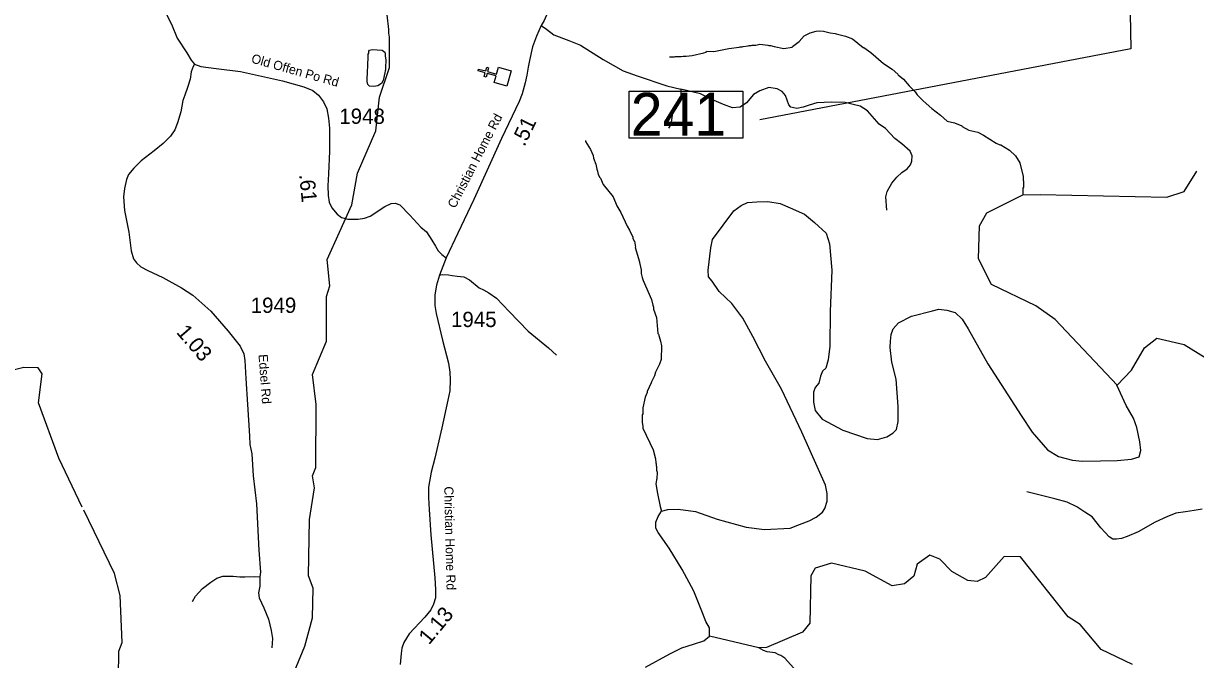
# Model space of a CAD drawing. Extents: x 1248224 to 1454986, y 825081 to 985870.
# Drawn here: x 1389518 to 1399090, y 928641 to 933834 of the extents above; entities that cross this region are included whole.
import ezdxf

# ---------------------------------------------------------------- set-up
doc = ezdxf.new("R2010")
doc.units = 0
for name, color, linetype in [('Exist Cultural Church CELL', 7, 'Continuous'), ('Exist Hydrographic Creek Single Shore', 7, 'Continuous'), ('Exist Hydrographic Misc Water Feature', 7, 'Continuous'), ('Exist Hydrographic River Shore', 7, 'Continuous'), ('Exist Road Non-System Type 51', 7, 'Continuous'), ('Exist Road Secondary Mileage Hundredths English Label', 7, 'Continuous'), ('Exist Road Secondary Structure Standard Bridge Number Label', 7, 'Continuous'), ('Exist Road Secondary Type 41 Attributed', 7, 'Continuous'), ('Exist Road Secondary Type 51 Attributed', 7, 'Continuous'), ('Exist Road Secondary Type 51 Label', 7, 'Continuous'), ('Exist Road Secondary Type 51 Number Label', 7, 'Continuous')]:
    doc.layers.add(name, color=color, linetype=linetype)

msp = doc.modelspace()

# ---------------------------------------------------------------- linework, layer by layer
at = {"layer": 'Exist Cultural Church CELL'}
msp.add_lwpolyline([(1393362, 933350.5), (1393377.2, 933405.4), (1393303.8, 933425.8), (1393295.2, 933395), (1393279.8, 933399.2), (1393288.4, 933430.1), (1393230.5, 933446.2), (1393234.8, 933461.6), (1393292.7, 933445.5), (1393301.3, 933476.3), (1393316.7, 933472.1), (1393308.1, 933441.2), (1393381.5, 933420.8), (1393397, 933476.4), (1393499.6, 933447.9), (1393464.6, 933322)], close=True, dxfattribs=at)
at = {"layer": 'Exist Hydrographic Creek Single Shore'}
msp.add_lwpolyline([(1390778.6, 927746.4), (1390655.5, 927890), (1390527.6, 928135.4), (1390429.6, 928236), (1390408.6, 928413.7), (1390293.5, 928498.1), (1390297.5, 928708.2), (1390324.6, 928779.8), (1390307.6, 929164.3), (1390260.5, 929342.5), (1390010, 929860.9)], dxfattribs=at)
at = {"layer": 'Exist Hydrographic Misc Water Feature'}
for points in [[(1392485.6, 933903.3), (1392498.7, 933782.9), (1392498, 933754.9), (1392505.2, 933722.7), (1392506.8, 933719.5)], [(1391693.6, 928453.5), (1391816.6, 928749.8), (1391879.6, 928981.6), (1391884.6, 929224.4), (1391844.6, 929323.7), (1391854.6, 929783.1), (1391893.5, 930041.7), (1391878.6, 930140.4), (1391904.6, 930208.9), (1391907.6, 930724.3), (1391878.6, 930967.8), (1391992.6, 931241.3), (1391992.6, 931605.6), (1392018.6, 931690.5), (1391998.5, 931907.6), (1392199.6, 932353.4), (1392246.5, 932611.7), (1392395.6, 932956.7), (1392426.6, 933231.9), (1392506.5, 933473.3), (1392506.8, 933719.5)], [(1394793.7, 933561.6), (1394833.7, 933560.6), (1394841.8, 933564.4), (1394889.8, 933563.3), (1394905.8, 933566.9), (1394929.7, 933566.3), (1394977.9, 933573), (1395074.5, 933594.7), (1395092.7, 933600.2), (1395094.8, 933606.1), (1395154.8, 933604.6), (1395279.4, 933629.5), (1395363.6, 933639.5), (1395371.7, 933643.2), (1395387.7, 933642.8), (1395395.8, 933646.6), (1395435.9, 933649.6), (1395443.9, 933653.4), (1395459.9, 933653), (1395468, 933656.8), (1395500, 933656.1), (1395532.2, 933663.2), (1395596.1, 933657.6), (1395604, 933653.4), (1395620, 933653.1), (1395647.7, 933644.4), (1395727.4, 933630.3), (1395795.7, 933640.7), (1395798.1, 933645.6), (1395851.7, 933685.8), (1395893.9, 933732.2), (1395942.5, 933757.1), (1395990.9, 933771.8), (1396014.9, 933773.3), (1396052.8, 933770.3), (1396106.5, 933756.9), (1396146.4, 933751.9), (1396154.3, 933747.7), (1396229.9, 933729.9), (1396289.4, 933708.4), (1396375.7, 933638.2), (1396381.7, 933638), (1396436.8, 933596.7), (1396540.6, 933508), (1396611.5, 933460.2), (1396658.4, 933419.1), (1396661.2, 933413.6), (1396705.5, 933377.9), (1396751.8, 933324.8), (1396801.1, 933275.5), (1396816.4, 933251.2), (1396865.2, 933201.9), (1396935.8, 933138.2), (1397006.4, 933084.4), (1397061.3, 933037), (1397121, 933023.5), (1397180.4, 932998.1), (1397184.9, 932992.4), (1397239.6, 932962.6), (1397311.1, 932946.8), (1397358.6, 932921.6), (1397461, 932855), (1397492.7, 932842.2), (1397500.7, 932842), (1397571.6, 932800.3), (1397619.2, 932752.2), (1397654.3, 932695.3), (1397682.5, 932585.5), (1397681.8, 932553.5), (1397685.5, 932545.4), (1397684.3, 932497.4), (1397680.2, 932489.5), (1397678.9, 932434.3)], [(1392474.9, 933471.7), (1392474.8, 933455.4), (1392470.6, 933447.5), (1392470.3, 933431.5), (1392456.7, 933367.9), (1392442.1, 933344.3), (1392411.6, 933325), (1392379.4, 933317.8), (1392343.5, 933322.6), (1392335.7, 933328.9), (1392329.9, 933335.1), (1392324.5, 933359.1), (1392326.8, 933455.1), (1392331.1, 933471), (1392333.9, 933583), (1392338.1, 933590.9), (1392338.4, 933606.9), (1392344.7, 933614.7), (1392366.8, 933620.2), (1392446.7, 933616.2), (1392468.3, 933599.6), (1392472, 933587.5), (1392471.5, 933567.6), (1392476.7, 933535.4), (1392474.9, 933471.7)], [(1394107.1, 932878.6), (1394108.9, 932870.6), (1394147.4, 932805.6), (1394170.1, 932757), (1394173.6, 932732.9), (1394192.4, 932684.5), (1394199.5, 932644.3), (1394207, 932628.1), (1394212.4, 932599.9), (1394223.8, 932575.6), (1394229.7, 932571.5), (1394252.5, 932518.9), (1394334.7, 932418.3), (1394364.2, 932344.1), (1394396.9, 932291.3), (1394448.2, 932178), (1394467.5, 932145.5), (1394494.1, 932088.9), (1394493.9, 932080.9), (1394505.3, 932056.6), (1394509.3, 932056.5), (1394516.2, 932008.3), (1394514.6, 932003.7), (1394549.3, 931887.5), (1394548.4, 931880.9), (1394563.7, 931823.1), (1394562.9, 931791.1), (1394570.1, 931758.9), (1394577.6, 931734.7), (1394645.9, 931581), (1394656.7, 931532.7), (1394664.3, 931516.6), (1394663.9, 931500.6), (1394686.3, 931432), (1394699.2, 931303.6), (1394703.7, 931296.8), (1394719.2, 931238.8)], [(1389998.4, 929884.8), (1389805.5, 930284), (1389639.5, 930737), (1389669.5, 930972.9), (1389636.5, 931022.8), (1389520.5, 931025), (1389277.5, 930964.3), (1389152.5, 930973.4), (1389045.5, 931060.9), (1388998.5, 931186.6), (1388999.3, 931226.2)], [(1394719.2, 931238.8), (1394728.7, 931202.9), (1394726, 931091), (1394713.1, 931051.3), (1394679.6, 930988.1), (1394670.8, 930956.3), (1394645.6, 930908.9), (1394645.4, 930900.9), (1394611.7, 930829.7), (1394611.5, 930821.7), (1394594.6, 930782.2), (1394576.4, 930694.6), (1394575.3, 930646.6), (1394571.1, 930638.7), (1394569.6, 930576.8), (1394576.9, 930546.6), (1394576.5, 930530.6), (1394660.2, 930352.5), (1394678.5, 930280), (1394681.7, 930247.9), (1394685.5, 930239.8), (1394685.1, 930223.8), (1394688.9, 930215.7), (1394688.2, 930185.8), (1394691.9, 930171.6), (1394690.5, 930115.6), (1394686.4, 930107.7), (1394681.5, 930075.9), (1394695.6, 929995.6), (1394717.1, 929891), (1394727.5, 929852.5)], [(1398448.7, 930881.6), (1398567.8, 931003.9), (1398671.7, 931185.6), (1398772.7, 931265.7), (1398996.8, 931211.9), (1399169.8, 931106.8)], [(1398575.8, 928600.6), (1398319.8, 928723.9), (1398148.8, 928927.7), (1398050.7, 928988.8), (1397660.7, 929479.2), (1397526.7, 929481.8), (1397373.8, 929311), (1397305.8, 929279.4), (1397230.7, 929287.5), (1397098.8, 929359.2), (1397000.8, 929459.6), (1396918.8, 929494.1), (1396816.7, 929420.6), (1396789.8, 929322.7), (1396713.7, 929258.6), (1396612.7, 929244.2), (1396390.7, 929363.6), (1396116.7, 929428.1), (1395982.7, 929388.2), (1395947.7, 929323.2), (1395939.7, 928939.3), (1395879.8, 928865), (1395584.7, 928739.5), (1395523.4, 928737.1), (1395119.7, 928831.8)], [(1395831.7, 928545.6), (1395735.3, 928651.5), (1395703.8, 928674.2), (1395687.9, 928678.6), (1395656.4, 928695.3), (1395592.6, 928705), (1395560.8, 928713.8), (1395523.4, 928737.1)]]:
    msp.add_lwpolyline(points, dxfattribs=at)
at = {"layer": 'Exist Hydrographic River Shore'}
for points in [[(1398448.7, 930881.6), (1397942.8, 931417), (1397786.7, 931528.5), (1397422.8, 931703.3), (1397318.7, 931912.1), (1397324.8, 932181.2), (1397384.7, 932288.4), (1397678.9, 932434.3), (1397821.7, 932437.1), (1398855.8, 932416.3), (1398997.8, 932462.8), (1399101.7, 932628.1)], [(1395119.7, 928831.8), (1395119.9, 928900.6), (1395090, 928950.5), (1395063.4, 929023.7), (1394993.5, 929200.2), (1394897.1, 929376.6), (1394790.7, 929549.6), (1394700.9, 929679.4), (1394680.9, 929712.7), (1394680.9, 929762.6), (1394700.9, 929809.2), (1394727.5, 929852.5), (1394780.7, 929865.8), (1394863.8, 929869.2), (1395006.9, 929849.2), (1395183.1, 929785.9), (1395419.3, 929722.7), (1395568.9, 929702.7), (1395778.5, 929712.7), (1395855, 929742.7), (1395934.8, 929772.6), (1395990.4, 929804.4), (1396043.6, 929844.4), (1396063.6, 929874.3), (1396080.2, 929934.2), (1396080.2, 929997.5), (1396066.9, 930064), (1395874, 930496.7), (1395707.7, 930849.5), (1395578.2, 931077.5), (1395475.1, 931277.2), (1395391.9, 931427), (1395302.1, 931546.8), (1395199, 931646.6), (1395142.5, 931729.8), (1395112.5, 931766.5), (1395109.2, 931819.7), (1395132.5, 932002.8), (1395145.8, 932069.3), (1395231.8, 932187.6), (1395318.3, 932304.1), (1395378.2, 932347.4), (1395431.4, 932370.7), (1395507.9, 932377.3), (1395597.7, 932380.7), (1395697.5, 932364), (1395780.6, 932327.4), (1395897, 932277.5), (1395976.9, 932207.6), (1396073.3, 932121.1), (1396099.9, 932034.5), (1396119.6, 931819.5), (1396106.3, 931483.3), (1396102.9, 931200.4), (1396089.6, 931087.3), (1396069.7, 931020.7), (1396043.1, 930994.1), (1396026.4, 930954.1), (1396013.1, 930897.5), (1395983.2, 930860.9), (1395969.9, 930824.3), (1395969.9, 930741.1), (1395983.2, 930674.5), (1396039.7, 930604.6), (1396209.4, 930514.8), (1396408.9, 930444.9), (1396492.1, 930438.2), (1396568.6, 930458.2), (1396618.5, 930488.1), (1396648.4, 930518.1), (1396661.7, 930584.7), (1396661.7, 930707.8), (1396645.1, 930930.8), (1396608.5, 931067.3), (1396595.2, 931187.1), (1396598.5, 931240.4), (1396605.2, 931293.6), (1396621.8, 931340.2), (1396665, 931390.1), (1396771.5, 931443.4), (1396941.1, 931486.7), (1396994.3, 931500), (1397057.5, 931493.3), (1397127.3, 931473.3), (1397183.9, 931420.1), (1397233.8, 931340.2), (1397393.4, 931054), (1397666.1, 930634.6), (1397754.5, 930496.1), (1397880.9, 930353), (1397970.7, 930299.8), (1398083.8, 930269.8), (1398163.6, 930259.8), (1398313.3, 930263.2), (1398449.6, 930266.5), (1398566, 930276.5), (1398629.2, 930296.4), (1398642.5, 930346.4), (1398635.9, 930419.6), (1398609.3, 930536.1), (1398582.7, 930612.6)], [(1398582.7, 930612.6), (1398522.8, 930715.8), (1398446.3, 930882.2)], [(1394597.8, 928580.1), (1394797.3, 928686.6), (1394893.8, 928736.5), (1394990.2, 928766.5), (1395073.1, 928795.2), (1395119.7, 928831.8)]]:
    msp.add_lwpolyline(points, dxfattribs=at)
at = {"layer": 'Exist Road Non-System Type 51'}
for points in [[(1393745.7, 933816.8), (1393789.8, 933786.2), (1393849.1, 933741.7), (1393972.8, 933694.6), (1394066.9, 933655), (1394252.4, 933538.6), (1394415.7, 933447), (1394529.5, 933404.9), (1394772, 933323.2), (1394887.4, 933296.7)], [(1394887.4, 933296.7), (1394885.8, 933236.6), (1394861, 933167.3), (1394851.1, 933147.4), (1394819, 933102.9), (1394804.1, 933008.8), (1394786.8, 932979.1)], [(1396759.2, 932792.1), (1396690.2, 932851.3), (1396633.3, 932893.4), (1396559.1, 932975.1), (1396507.2, 933012.3), (1396410.7, 933121.2), (1396351.3, 933158.3), (1396294.4, 933173.2), (1396227.6, 933188), (1396116.2, 933190.5), (1395997.5, 933185.6), (1395935.6, 933165.8), (1395886.2, 933150.9), (1395834.2, 933138.5), (1395784.7, 933150.9), (1395767.4, 933168.2), (1395740.2, 933245), (1395713, 933277.2), (1395673.4, 933299.5), (1395604.1, 933311.8), (1395532.4, 933284.6), (1395480.4, 933254.9), (1395423.5, 933185.6), (1395371.6, 933150.9), (1395307.2, 933145.9), (1395235.5, 933170.7), (1395158.8, 933205.4), (1395047.4, 933259.8), (1394887.4, 933296.7)], [(1396568.7, 932309.3), (1396561.3, 932418.3), (1396571.2, 932462.9), (1396608.3, 932529.7), (1396650.3, 932579.2), (1396689.9, 932616.4), (1396734.4, 932646.1), (1396761.7, 932678.3), (1396774, 932710.4), (1396776.5, 932752.5), (1396759.2, 932792.1)], [(1392915.9, 931778.8), (1392936.4, 931784.7), (1392989.3, 931782.5), (1393018, 931775.9), (1393059.9, 931771.5), (1393112.8, 931764.9), (1393161.3, 931740.6), (1393240.7, 931676.6), (1393275.9, 931659), (1393317.8, 931634.7), (1393381.8, 931590.6), (1393485.4, 931482.5), (1393639.7, 931321.4), (1393805.1, 931186.8), (1393871.3, 931125)], [(1399143.2, 929868.4), (1399078.9, 929858.5), (1399007.2, 929846.1), (1398928, 929836.2), (1398856.3, 929806.5), (1398759.8, 929762), (1398621.2, 929682.7), (1398532.1, 929645.6), (1398485.1, 929628.3), (1398445.6, 929623.3), (1398413.4, 929623.3), (1398383.7, 929643.1), (1398351.5, 929677.8), (1398316.9, 929717.4), (1398246.2, 929805.9), (1398186.8, 929845.5), (1398120, 929887.6), (1398040.8, 929924.7), (1397939.4, 929954.4), (1397875.1, 929969.3), (1397711.8, 930008.9)], [(1390898.1, 929115.1), (1390922.8, 929159.8), (1390979.7, 929219.8), (1391049, 929273.8), (1391098.2, 929304.6), (1391146, 929321.5), (1391172.1, 929323.1), (1391230.6, 929321.5), (1391286, 929315.3), (1391326.1, 929315.3), (1391407.6, 929320), (1391447.3, 929316.4)]]:
    msp.add_lwpolyline(points, dxfattribs=at)
at = {"layer": 'Exist Road Secondary Structure Standard Bridge Number Label'}
msp.add_lwpolyline([(1398541.2, 934638.1), (1398562.7, 933627.4), (1395530.6, 933046.8)], dxfattribs=at)
msp.add_lwpolyline([(1394464, 933281.9), (1395392.9, 933281.9), (1395392.9, 932897.8), (1394464, 932897.8)], close=True, dxfattribs=at)
at = {"layer": 'Exist Road Secondary Type 41 Attributed'}
msp.add_lwpolyline([(1390915.5, 933502.1), (1390902.4, 933482.7), (1390887.4, 933437.6), (1390879.9, 933380), (1390857.3, 933309.9), (1390834.8, 933247.3), (1390819.8, 933204.7), (1390802.3, 933112), (1390774.7, 933021.9), (1390754.7, 932964.2), (1390717.2, 932914.2), (1390659.6, 932854), (1390584.5, 932793.9), (1390479.4, 932711.3), (1390419.3, 932651.2), (1390376.8, 932601.1), (1390359.3, 932561), (1390341.8, 932485.8), (1390334.2, 932418.2), (1390341.8, 932308), (1390377, 932129), (1390397, 931978.7), (1390417, 931911.1), (1390442.1, 931878.5), (1390477.1, 931846), (1390534.7, 931815.9), (1390654.8, 931760.8), (1390807.5, 931675.6), (1390900.1, 931615.5), (1391047.4, 931486.1), (1391190, 931320.8), (1391287.6, 931198.1), (1391317.4, 931136.2), (1391324.9, 931081.1), (1391334.9, 930935.8), (1391347.4, 930722.9), (1391362.4, 930468.4), (1391367.4, 930395.7), (1391382.4, 930320.6), (1391394.9, 930140.2), (1391419.9, 929913.5), (1391439.9, 929535.3), (1391452.4, 929353.1), (1391447.3, 929316.4), (1391448.7, 929239.6), (1391437.5, 929184.5), (1391442.5, 929144.4), (1391480, 929063), (1391517.6, 928971.6), (1391540, 928879.3), (1391552.5, 928811.7), (1391545, 928737.8)], dxfattribs=at)
at = {"layer": 'Exist Road Secondary Type 51 Attributed'}
for points in [[(1393955.4, 934400), (1393957.1, 934353.7), (1393947.1, 934301.8), (1393933.1, 934245.9), (1393871.3, 934092.2), (1393769.6, 933858.7), (1393745.7, 933816.8), (1393707.8, 933729), (1393676.1, 933644), (1393650.1, 933532.2), (1393638.2, 933476.3), (1393628.2, 933412.4), (1393616.2, 933348.5), (1393590.3, 933258.7), (1393566.5, 933195.7), (1393420.9, 932894.3), (1393195.8, 932396.4), (1393066.2, 932121), (1392970, 931920.9)], [(1390603.7, 934066.9), (1390726, 933827.3), (1390772.3, 933713.3), (1390851.2, 933594.3), (1390887.3, 933534.9), (1390915.5, 933502.1)], [(1390915.5, 933502.1), (1390965, 933482.6), (1391092.5, 933465.2), (1391289.5, 933440.1), (1391633.4, 933364.7), (1391807.3, 933316.3), (1391880.7, 933285.4), (1391927.1, 933248.7), (1391967.7, 933194.5), (1391994.7, 933136.5), (1392010.2, 933059.2), (1392017.9, 932978), (1392017.9, 932792.4), (1392009.7, 932606.3), (1392003.9, 932507.7), (1392005.8, 932428.4), (1392015.5, 932374.3), (1392036.7, 932327.9), (1392079.2, 932277.6), (1392114, 932248.6), (1392166.2, 932237), (1392251.2, 932235.1), (1392303.3, 932242.8), (1392349.7, 932260.2), (1392468.3, 932338.7), (1392521.4, 932362.5), (1392552.6, 932366.2), (1392591, 932353.4), (1392673.4, 932269.1), (1392763.1, 932172), (1392808.9, 932133.5), (1392852.8, 932063.9), (1392882.1, 932016.2), (1392905.9, 931977.7), (1392933.4, 931946.6), (1392970, 931920.9)], [(1392970, 931920.9), (1392915.9, 931778.8), (1392890, 931696.9), (1392878, 931617.1), (1392878, 931531.3), (1392888, 931465.4), (1392939.8, 931247.8), (1392987.6, 931061.3), (1392999.6, 930987.4), (1393001.6, 930925.5), (1392999.6, 930835.7), (1392983.7, 930757.9), (1392935.8, 930532.3), (1392876, 930285.7), (1392848.1, 930169.9), (1392826.1, 930048.2), (1392824.3, 929965.1), (1392830.3, 929867.3), (1392844.2, 929659.7), (1392878, 929307.5), (1392884, 929211.7), (1392882, 929145.8), (1392866.1, 929093.9), (1392844.1, 929046), (1392796.3, 928988.1), (1392669, 928851.4), (1392623.2, 928781.5), (1392607.2, 928733.6), (1392601.2, 928689.7), (1392593.2, 928601.9)]]:
    msp.add_lwpolyline(points, dxfattribs=at)

# ---------------------------------------------------------------- texts
at = {"layer": 'Exist Road Secondary Mileage Hundredths English Label'}
for s, rotation, p in [('.51', 64.21593, (1393609.1, 932822.9)), ('.61', 275.41526, (1391769.6, 932599.5)), ('1.03', 310.79358, (1390760.9, 931309.6)), ('1.13', 50.41064, (1392830, 928755.6))]:
    msp.add_text(s, height=125, rotation=rotation, dxfattribs=at).set_placement(p)
at = {"layer": 'Exist Road Secondary Structure Standard Bridge Number Label'}
msp.add_text('241', height=350, dxfattribs=at).set_placement((1394476.5, 932917.5))
at = {"layer": 'Exist Road Secondary Type 51 Label'}
for s, rotation, p in [('Old Offen Po Rd', 344.24932, (1391372.8, 933515.1)), ('Christian Home Rd', 62.73835, (1393043.7, 932318.9)), ('Edsel Rd', 274.25706, (1391437, 931130.6)), ('Christian Home Rd', 271.34557, (1392953.5, 930053.8))]:
    msp.add_text(s, height=75, rotation=rotation, dxfattribs=at).set_placement(p)
at = {"layer": 'Exist Road Secondary Type 51 Number Label'}
for s, p in [('1948', (1392097.1, 933013.8)), ('1949', (1391373.8, 931470.7)), ('1945', (1393009.6, 931355.2))]:
    msp.add_text(s, height=125, dxfattribs=at).set_placement(p)

doc.saveas('drawing.dxf')
